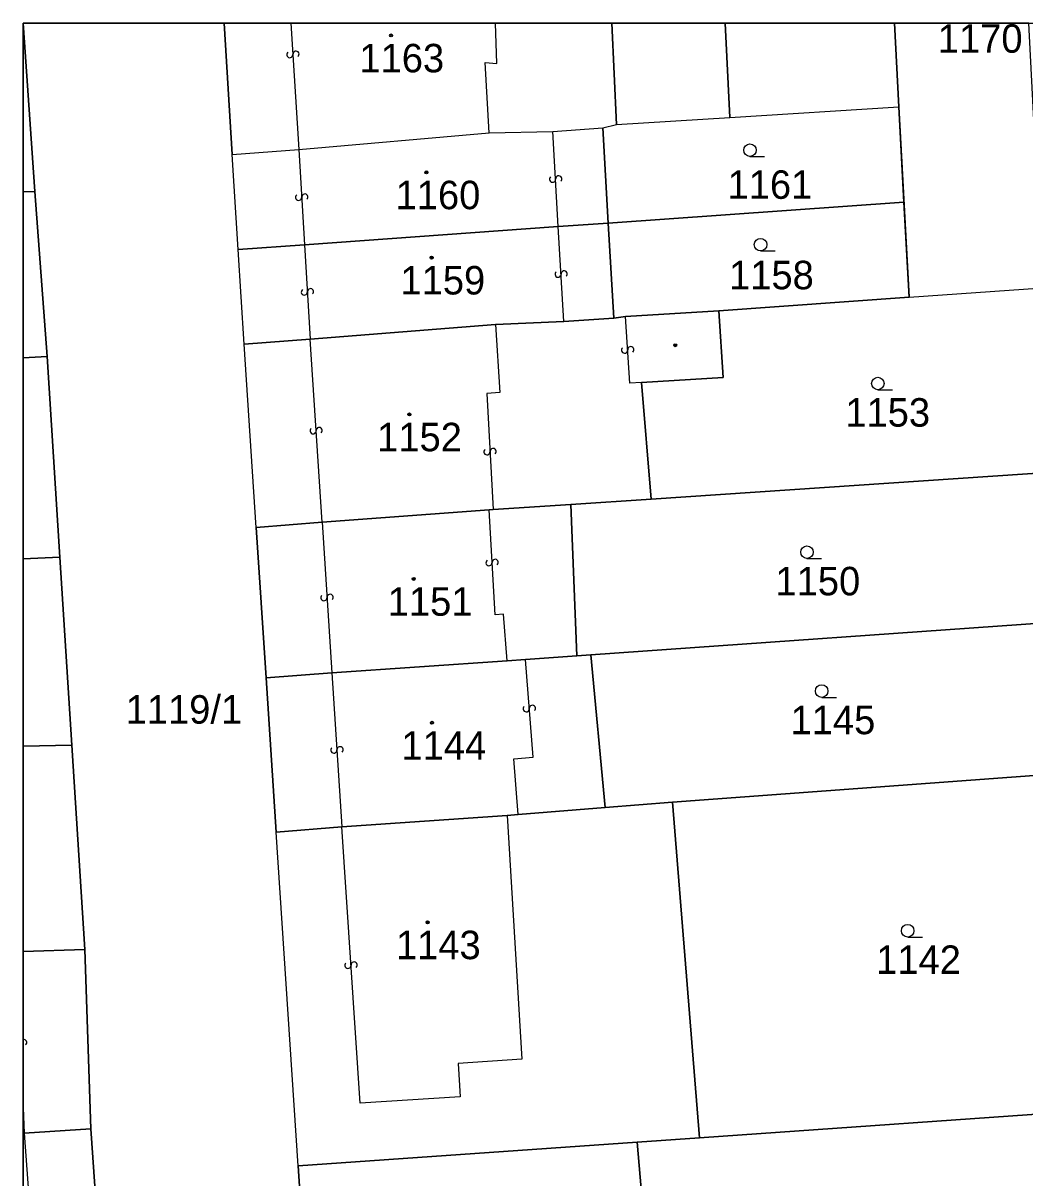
# Model space of a CAD drawing. Extents: x -596024 to -594475, y -1163820 to -1161957.
# Drawn here: x -596024.4 to -595964.6, y -1162025.8 to -1161956.9 of the extents above; entities that cross this region are included whole.
import ezdxf

# ---------------------------------------------------------------- set-up
doc = ezdxf.new("R2010")
doc.units = 0
for name, color, linetype in [('Level 1', 7, 'Continuous'), ('Level 13', 7, 'Continuous'), ('Level 3', 7, 'Continuous'), ('Level 4', 7, 'Continuous'), ('Level 5', 7, 'Continuous'), ('Level 57', 7, 'Continuous'), ('Level 60', 7, 'Continuous'), ('Vrstva 60', 7, 'Continuous'), ('Vrstva 63', 7, 'Continuous')]:
    doc.layers.add(name, color=color, linetype=linetype)

msp = doc.modelspace()

# ---------------------------------------------------------------- linework, layer by layer
at = {"layer": 'Level 1'}
for p, q in [((-596012.416, -1161956.88), (-596011.94, -1161964.72)), ((-595989, -1161962.94), (-595989.284, -1161956.88)), ((-595982.518, -1161956.88), (-595982.24, -1161962.51)), ((-595972.15, -1161961.87), (-595972.409, -1161956.88)), ((-596024.42, -1161966.958), (-596023.71, -1161966.93)), ((-596022.99, -1161976.79), (-596024.42, -1161976.863)), ((-596022.23, -1161988.77), (-596024.42, -1161988.856)), ((-596024.42, -1162000.051), (-596021.52, -1161999.98)), ((-596020.74, -1162012.19), (-596024.42, -1162012.308)), ((-596024.36, -1162023.15), (-596024.42, -1162023.154))]:
    msp.add_line(p, q, dxfattribs=at)
for points in [[(-596024.42, -1161956.88), (-596023.71, -1161966.93)], [(-595989, -1161962.94), (-595982.24, -1161962.51)], [(-595982.24, -1161962.51), (-595972.15, -1161961.87)], [(-595971.85, -1161967.56), (-595972.15, -1161961.87)], [(-595992.81, -1161963.35), (-595989.83, -1161963.14)], [(-595989.83, -1161963.14), (-595989, -1161962.94)], [(-595989.83, -1161963.14), (-595989.5, -1161968.82)], [(-596007.97, -1161964.42), (-595996.61, -1161963.43)], [(-595996.61, -1161963.43), (-595992.81, -1161963.35)], [(-596011.94, -1161964.72), (-596007.97, -1161964.42)], [(-596011.58, -1161970.39), (-596011.94, -1161964.72)], [(-596023.71, -1161966.93), (-596022.99, -1161976.79)], [(-595989.5, -1161968.82), (-595971.85, -1161967.56)], [(-595971.55, -1161973.25), (-595971.85, -1161967.56)], [(-596007.62, -1161970.11), (-595992.48, -1161969.03)], [(-595992.48, -1161969.03), (-595989.5, -1161968.82)], [(-595989.5, -1161968.82), (-595989.17, -1161974.49)], [(-596011.58, -1161970.39), (-596007.62, -1161970.11)], [(-596011.22, -1161976.05), (-596011.58, -1161970.39)], [(-595971.55, -1161973.25), (-595963.59, -1161972.68)], [(-595982.89, -1161974.05), (-595971.55, -1161973.25)], [(-595988.46, -1161974.4), (-595982.89, -1161974.05)], [(-595982.89, -1161974.05), (-595982.64, -1161978.03), (-595987.51, -1161978.34)], [(-596007.28, -1161975.74), (-595996.22, -1161974.88)], [(-595996.22, -1161974.88), (-595992.15, -1161974.7)], [(-595992.15, -1161974.7), (-595989.17, -1161974.49)], [(-595989.17, -1161974.49), (-595988.46, -1161974.4)], [(-596011.22, -1161976.05), (-596007.28, -1161975.74)], [(-596010.51, -1161987), (-596011.22, -1161976.05)], [(-596022.23, -1161988.77), (-596022.99, -1161976.79)], [(-595987.51, -1161978.34), (-595986.93, -1161985.29)], [(-595986.93, -1161985.29), (-595962.41, -1161983.64)], [(-595991.74, -1161985.61), (-595986.93, -1161985.29)], [(-596006.57, -1161986.68), (-595996.61, -1161985.94)], [(-595996.61, -1161985.94), (-595996.36, -1161985.92)], [(-595996.36, -1161985.92), (-595991.74, -1161985.61)], [(-595991.38, -1161994.66), (-595991.74, -1161985.61)], [(-596010.51, -1161987), (-596006.57, -1161986.68)], [(-596010.51, -1161987), (-596009.92, -1161995.97)], [(-596021.52, -1161999.98), (-596022.23, -1161988.77)], [(-595990.53, -1161994.6), (-595961.76, -1161992.56)], [(-595994.44, -1161994.88), (-595995.54, -1161994.96)], [(-595991.38, -1161994.66), (-595994.44, -1161994.88)], [(-595990.53, -1161994.6), (-595991.38, -1161994.66)], [(-595989.69, -1162003.71), (-595990.53, -1161994.6)], [(-595995.54, -1161994.96), (-596005.99, -1161995.67)], [(-596009.92, -1161995.97), (-596005.99, -1161995.67)], [(-596009.92, -1161995.97), (-596009.32, -1162005.18)], [(-596020.74, -1162012.19), (-596021.52, -1161999.98)], [(-595961.11, -1162001.57), (-595985.67, -1162003.38)], [(-595994.87, -1162004.13), (-595989.69, -1162003.71)], [(-595985.67, -1162003.38), (-595989.69, -1162003.71)], [(-595985.67, -1162003.38), (-595984.05, -1162023.42)], [(-596005.39, -1162004.87), (-595995.54, -1162004.18)], [(-595995.54, -1162004.18), (-595994.87, -1162004.13)], [(-596009.32, -1162005.18), (-596005.39, -1162004.87)], [(-596008.01, -1162025.1), (-596009.32, -1162005.18)], [(-596020.37, -1162022.88), (-596020.74, -1162012.19)], [(-595959.69, -1162021.72), (-595984.05, -1162023.42)], [(-596020.37, -1162022.88), (-596024.36, -1162023.15)], [(-596019.6, -1162034.01), (-596020.37, -1162022.88)], [(-595987.77, -1162023.68), (-596008.01, -1162025.1)], [(-595984.05, -1162023.42), (-595987.77, -1162023.68)], [(-595987.77, -1162023.68), (-595986.15, -1162042.74), (-595984.16, -1162042.61), (-595982.22, -1162075.36), (-595975.34, -1162074.75)], [(-596008.01, -1162025.1), (-596006.71, -1162045.02), (-596003.75, -1162090.05), (-596003.11, -1162092.08), (-596001.89, -1162093.52), (-596000.52, -1162094.22), (-595998.98, -1162094.53)]]:
    msp.add_lwpolyline(points, dxfattribs=at)
at = {"layer": 'Level 13'}
for centre, start, end in [((-596008.504, -1161958.761), 130.73776, 3.32776), ((-596008.136, -1161958.74), 310.95221, 183.05021), ((-595992.456, -1161966.18), 310.48334, 183.07334), ((-595992.824, -1161966.199), 130.6978, 2.7958), ((-596007.974, -1161967.28), 130.67819, 3.26819), ((-596007.606, -1161967.26), 310.89264, 182.99064), ((-595992.494, -1161971.869), 130.70365, 2.80165), ((-595992.126, -1161971.85), 310.48919, 183.07919), ((-596007.634, -1161972.93), 130.61422, 3.20422), ((-596007.266, -1161972.911), 310.82867, 182.92667), ((-595988.524, -1161976.4), 130.96699, 3.06499), ((-595988.156, -1161976.379), 310.75254, 183.34254), ((-596007.114, -1161981.22), 131.08599, 3.18399), ((-596006.746, -1161981.199), 310.87154, 183.46154), ((-595996.734, -1161982.47), 130.37932, 2.96932), ((-595996.366, -1161982.451), 310.59378, 182.69177), ((-595996.614, -1161989.089), 130.65884, 2.75683), ((-595996.246, -1161989.07), 310.44438, 183.03438), ((-596006.464, -1161991.181), 130.84966, 3.43966), ((-596006.096, -1161991.16), 311.06412, 183.16212), ((-595994.394, -1161997.813), 131.88415, 3.98215), ((-595994.026, -1161997.786), 311.6697, 184.2597), ((-596005.874, -1162000.281), 130.88968, 3.47968), ((-596005.506, -1162000.26), 311.10413, 183.20213), ((-596005.034, -1162013.13), 131.11993, 3.21792), ((-596004.666, -1162013.109), 310.90547, 183.49547), ((-596024.386, -1162017.734), 309.64644, 100.73602)]:
    msp.add_arc(centre, 0.184, start, end, dxfattribs=at)
at = {"layer": 'Level 3'}
for p, q in [((-596008.442, -1161956.88), (-596007.97, -1161964.42)), ((-596024.42, -1162021.639), (-596024.36, -1162023.15))]:
    msp.add_line(p, q, dxfattribs=at)
for points in [[(-595996.61, -1161963.43), (-595996.85, -1161959.24), (-595996.15, -1161959.29), (-595996.231, -1161956.88)], [(-595992.48, -1161969.03), (-595992.81, -1161963.35)], [(-596007.97, -1161964.42), (-596007.62, -1161970.11)], [(-595992.15, -1161974.7), (-595992.48, -1161969.03)], [(-596007.62, -1161970.11), (-596007.28, -1161975.74)], [(-595996.22, -1161974.88), (-595995.97, -1161978.93), (-595996.75, -1161978.99), (-595996.36, -1161985.92)], [(-595987.51, -1161978.34), (-595988.21, -1161978.38), (-595988.46, -1161974.4)], [(-596006.57, -1161986.68), (-596007.28, -1161975.74)], [(-595995.54, -1161994.96), (-595995.75, -1161992.17), (-595996.25, -1161992.21), (-595996.61, -1161985.94)], [(-596006.57, -1161986.68), (-596005.99, -1161995.67)], [(-595994.87, -1162004.13), (-595995.14, -1162000.81), (-595993.98, -1162000.71), (-595994.44, -1161994.88)], [(-596005.99, -1161995.67), (-596005.39, -1162004.87)], [(-595995.54, -1162004.18), (-595994.66, -1162018.73), (-595998.46, -1162018.98), (-595998.37, -1162020.31), (-595998.33, -1162020.97), (-596004.31, -1162021.36), (-596005.39, -1162004.87)], [(-596024.36, -1162023.15), (-596023.55, -1162034.28)]]:
    msp.add_lwpolyline(points, dxfattribs=at)
at = {"layer": 'Level 5'}
for p, q in [((-595981.04, -1161964.84), (-595980.165, -1161964.84)), ((-595980.41, -1161970.48), (-595979.535, -1161970.48)), ((-595973.41, -1161978.77), (-595972.535, -1161978.77)), ((-595977.64, -1161988.84), (-595976.765, -1161988.84)), ((-595976.76, -1161997.13), (-595975.885, -1161997.13)), ((-595971.63, -1162011.44), (-595970.755, -1162011.44))]:
    msp.add_line(p, q, dxfattribs=at)
for centre, radius in [((-596002.46, -1161957.62), 0.09), ((-596002.46, -1161957.62), 0.0521), ((-595981.04, -1161964.465), 0.375), ((-596000.35, -1161965.79), 0.09), ((-596000.35, -1161965.79), 0.0521), ((-595980.41, -1161970.105), 0.375), ((-596000.04, -1161970.88), 0.09), ((-596000.04, -1161970.88), 0.0521), ((-595985.5, -1161976.11), 0.09), ((-595985.5, -1161976.11), 0.0521), ((-595973.41, -1161978.395), 0.375), ((-596001.37, -1161980.24), 0.09), ((-596001.37, -1161980.24), 0.0521), ((-595977.64, -1161988.465), 0.375), ((-596001.11, -1161990.06), 0.09), ((-596001.11, -1161990.06), 0.0521), ((-595976.76, -1161996.755), 0.375), ((-596000.02, -1161998.65), 0.09), ((-596000.02, -1161998.65), 0.0521), ((-596000.28, -1162010.56), 0.09), ((-596000.28, -1162010.56), 0.0521), ((-595971.63, -1162011.065), 0.375)]:
    msp.add_circle(centre, radius, dxfattribs=at)
at = {"layer": 'Level 60'}
for points in [[(-595972.15, -1161961.87), (-595971.85, -1161967.56), (-595989.5, -1161968.82), (-595989.83, -1161963.14), (-595989, -1161962.94), (-595982.24, -1161962.51)], [(-596011.94, -1161964.72), (-596007.97, -1161964.42), (-595996.61, -1161963.43), (-595992.81, -1161963.35), (-595989.83, -1161963.14), (-595989.5, -1161968.82), (-595992.48, -1161969.03), (-596007.62, -1161970.11), (-596011.58, -1161970.39)], [(-595971.55, -1161973.25), (-595982.89, -1161974.05), (-595988.46, -1161974.4), (-595989.17, -1161974.49), (-595989.5, -1161968.82), (-595971.85, -1161967.56)], [(-596007.28, -1161975.74), (-596011.22, -1161976.05), (-596011.58, -1161970.39), (-596007.62, -1161970.11), (-595992.48, -1161969.03), (-595989.5, -1161968.82), (-595989.17, -1161974.49), (-595992.15, -1161974.7), (-595996.22, -1161974.88)], [(-595982.89, -1161974.05), (-595971.55, -1161973.25), (-595963.59, -1161972.68), (-595963.2, -1161972.65), (-595962.67, -1161979.98), (-595962.41, -1161983.64), (-595986.93, -1161985.29), (-595987.51, -1161978.34), (-595982.64, -1161978.03)], [(-596011.22, -1161976.05), (-596007.28, -1161975.74), (-595996.22, -1161974.88), (-595992.15, -1161974.7), (-595989.17, -1161974.49), (-595988.46, -1161974.4), (-595982.89, -1161974.05), (-595982.64, -1161978.03), (-595987.51, -1161978.34), (-595986.93, -1161985.29), (-595991.74, -1161985.61), (-595996.36, -1161985.92), (-595996.61, -1161985.94), (-596006.57, -1161986.68), (-596010.51, -1161987)], [(-595962.41, -1161983.64), (-595962.16, -1161987.11), (-595961.76, -1161992.56), (-595990.53, -1161994.6), (-595991.38, -1161994.66), (-595991.74, -1161985.61), (-595986.93, -1161985.29)], [(-596009.92, -1161995.97), (-596010.51, -1161987), (-596006.57, -1161986.68), (-595996.61, -1161985.94), (-595996.36, -1161985.92), (-595991.74, -1161985.61), (-595991.38, -1161994.66), (-595994.44, -1161994.88), (-595995.54, -1161994.96), (-596005.99, -1161995.67)], [(-595961.76, -1161992.56), (-595961.64, -1161994.24), (-595961.11, -1162001.57), (-595985.67, -1162003.38), (-595989.69, -1162003.71), (-595990.53, -1161994.6)], [(-596009.32, -1162005.18), (-596009.92, -1161995.97), (-596005.99, -1161995.67), (-595995.54, -1161994.96), (-595994.44, -1161994.88), (-595991.38, -1161994.66), (-595990.53, -1161994.6), (-595989.69, -1162003.71), (-595994.87, -1162004.13), (-595995.54, -1162004.18), (-596005.39, -1162004.87)], [(-595959.69, -1162021.72), (-595984.05, -1162023.42), (-595985.67, -1162003.38), (-595961.11, -1162001.57), (-595960.39, -1162010.45), (-595960.32, -1162011.45), (-595959.86, -1162019.73)], [(-596009.32, -1162005.18), (-596005.39, -1162004.87), (-595995.54, -1162004.18), (-595994.87, -1162004.13), (-595989.69, -1162003.71), (-595985.67, -1162003.38), (-595984.05, -1162023.42), (-595987.77, -1162023.68), (-596008.01, -1162025.1)], [(-595984.05, -1162023.42), (-595959.69, -1162021.72), (-595959.15, -1162028.75), (-595959.08, -1162029.74), (-595958.64, -1162037.43), (-595958.01, -1162041.61), (-595967.77, -1162042.3), (-595977.53, -1162042.98), (-595976.84, -1162053.02), (-595976.14, -1162063.06), (-595975.45, -1162073.1), (-595975.34, -1162074.75), (-595982.22, -1162075.36), (-595984.16, -1162042.61), (-595986.15, -1162042.74), (-595987.77, -1162023.68)], [(-596006.71, -1162045.02), (-596008.01, -1162025.1), (-595987.77, -1162023.68), (-595986.15, -1162042.74), (-595984.16, -1162042.61), (-595982.22, -1162075.36), (-595975.34, -1162074.75), (-595974.09, -1162092.82), (-595998.98, -1162094.53), (-596000.52, -1162094.22), (-596001.89, -1162093.52), (-596003.11, -1162092.08), (-596003.75, -1162090.05)]]:
    msp.add_lwpolyline(points, close=True, dxfattribs=at)
at = {"layer": 'Vrstva 60'}
msp.add_lwpolyline([(-596006.71, -1162045.02), (-596008.01, -1162025.1), (-596009.32, -1162005.18), (-596009.92, -1161995.97), (-596010.51, -1161987), (-596011.22, -1161976.05), (-596011.58, -1161970.39), (-596011.94, -1161964.72), (-596012.416, -1161956.88), (-596024.42, -1161956.88), (-596023.71, -1161966.93), (-596022.99, -1161976.79), (-596022.23, -1161988.77), (-596021.52, -1161999.98), (-596020.74, -1162012.19), (-596020.37, -1162022.88), (-596019.6, -1162034.01)], dxfattribs=at)
for points in [[(-596024.42, -1161966.958), (-596023.71, -1161966.93), (-596024.42, -1161956.88)], [(-595989.284, -1161956.88), (-596012.416, -1161956.88), (-596011.94, -1161964.72), (-596007.97, -1161964.42), (-595996.61, -1161963.43), (-595992.81, -1161963.35), (-595989.83, -1161963.14), (-595989, -1161962.94)], [(-595982.518, -1161956.88), (-595989.284, -1161956.88), (-595989, -1161962.94), (-595982.24, -1161962.51)], [(-595972.409, -1161956.88), (-595982.518, -1161956.88), (-595982.24, -1161962.51), (-595972.15, -1161961.87)], [(-595964.407, -1161956.88), (-595972.409, -1161956.88), (-595972.15, -1161961.87), (-595971.55, -1161973.25), (-595963.59, -1161972.68)], [(-596024.42, -1161966.958), (-596024.42, -1161976.863), (-596022.99, -1161976.79), (-596023.71, -1161966.93)], [(-596024.42, -1161976.863), (-596024.42, -1161988.856), (-596022.23, -1161988.77), (-596022.99, -1161976.79)], [(-596024.42, -1161988.856), (-596024.42, -1162000.051), (-596021.52, -1161999.98), (-596022.23, -1161988.77)], [(-596024.42, -1162000.051), (-596024.42, -1162012.308), (-596020.74, -1162012.19), (-596021.52, -1161999.98)], [(-596024.42, -1162012.308), (-596024.42, -1162023.154), (-596024.36, -1162023.15), (-596020.37, -1162022.88), (-596020.74, -1162012.19)], [(-596024.42, -1162023.154), (-596024.42, -1162034.338), (-596023.55, -1162034.28), (-596019.6, -1162034.01), (-596020.37, -1162022.88), (-596024.36, -1162023.15)]]:
    msp.add_lwpolyline(points, close=True, dxfattribs=at)
at = {"layer": 'Vrstva 63'}
msp.add_lwpolyline([(-594475.47, -1163820.23), (-596024.42, -1163820.23), (-596024.42, -1161956.88), (-594475.47, -1161956.88)], close=True, dxfattribs=at)

# ---------------------------------------------------------------- texts
at = {"layer": 'Level 4'}
for s, p in [('1170', (-595969.83, -1161958.65)), ('1163', (-596004.35, -1161959.82)), ('1161', (-595982.38, -1161967.37)), ('1160', (-596002.19, -1161967.99)), ('1159', (-596001.9, -1161973.08)), ('1158', (-595982.29, -1161972.77)), ('1153', (-595975.35, -1161980.97)), ('1152', (-596003.29, -1161982.44)), ('1150', (-595979.52, -1161991.04)), ('1151', (-596002.66, -1161992.26)), ('1145', (-595978.62, -1161999.33)), ('1144', (-596001.84, -1162000.85)), ('1143', (-596002.17, -1162012.76)), ('1142', (-595973.51, -1162013.64))]:
    msp.add_text(s, height=1.7, dxfattribs=at).set_placement(p)
at = {"layer": 'Level 57'}
msp.add_text('1119/1', height=1.7, dxfattribs=at).set_placement((-596018.3, -1161998.7))

doc.saveas('drawing.dxf')
